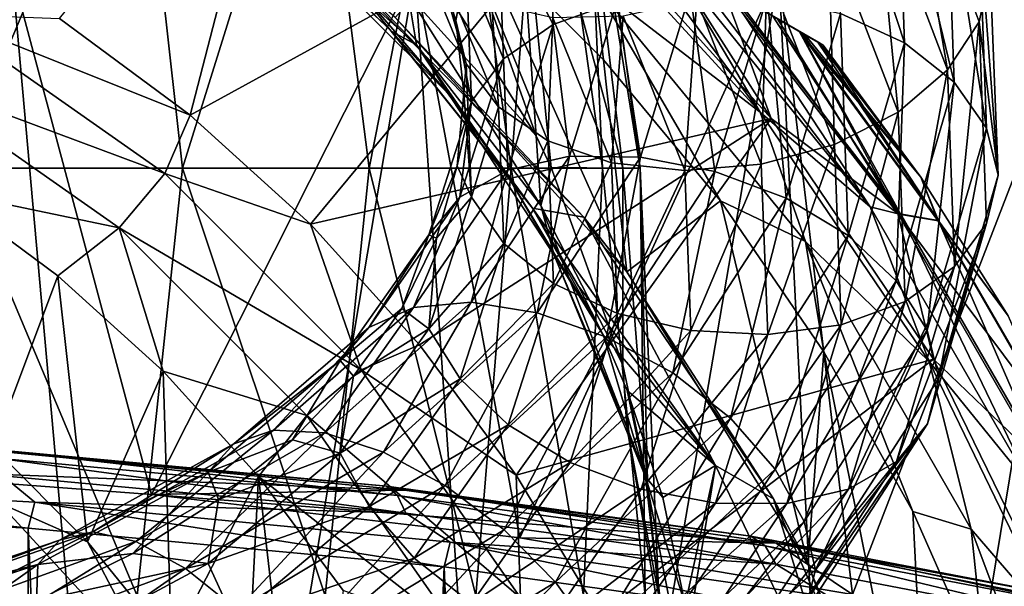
# Model space of a CAD drawing. Header units: metres. Extents: x -109 to 109, y -432 to 89.
# Tile 306 of 656: x 9 to 19, y -62 to -56. Entities that reach past the tile are written whole.
import ezdxf

# ---------------------------------------------------------------- set-up
doc = ezdxf.new("R2010")
doc.units = ezdxf.units.M
doc.layers.add('solid_506360_24502164_01', color=7, linetype='CONTINUOUS')

msp = doc.modelspace()

# ---------------------------------------------------------------- linework, layer by layer
at = {"layer": 'solid_506360_24502164_01'}
for points in [[(17.164658, -56.238659, 273.742645), (3.335342, -48.254299, 273.742645), (3.335342, -48.254299, 291.208344)], [(17.121353, -56.213657, 273.413696), (3.378692, -48.279327, 273.413513), (3.335342, -48.254299, 273.742645)], [(17.164658, -56.238659, 273.742645), (17.121353, -56.213657, 273.413696), (3.335342, -48.254299, 273.742645)], [(17.164658, -56.238659, 291.208344), (3.335342, -48.254299, 291.208344), (3.388072, -48.284744, 291.763214)], [(17.164658, -56.238659, 291.208344), (17.164658, -56.238659, 273.742645), (3.335342, -48.254299, 291.208344)], [(16.978914, -56.13142, 273.067688), (3.521254, -48.361637, 273.067383), (3.378692, -48.279327, 273.413513)], [(17.121353, -56.213657, 273.413696), (16.978914, -56.13142, 273.067688), (3.378692, -48.279327, 273.413513)], [(17.111927, -56.208214, 291.763214), (3.388072, -48.284744, 291.763214), (3.552474, -48.379662, 292.325684)], [(17.111927, -56.208214, 291.763214), (17.164658, -56.238659, 291.208344), (3.388072, -48.284744, 291.763214)], [(16.919527, -56.097134, 272.970154), (3.580491, -48.395836, 272.970123), (3.521254, -48.361637, 273.067383)], [(16.978914, -56.13142, 273.067688), (16.919527, -56.097134, 272.970154), (3.521254, -48.361637, 273.067383)], [(16.947525, -56.113297, 292.325684), (3.552474, -48.379662, 292.325684), (3.567855, -48.388542, 292.363647)], [(16.947525, -56.113297, 292.325684), (17.111927, -56.208214, 291.763214), (3.552474, -48.379662, 292.325684)], [(16.932144, -56.104416, 292.363647), (3.567855, -48.388542, 292.363647), (3.847684, -48.550098, 292.901031)], [(16.932144, -56.104416, 292.363647), (16.947525, -56.113297, 292.325684), (3.567855, -48.388542, 292.363647)], [(16.919527, -56.097134, 272.970154), (16.699785, -55.970264, 272.694458), (3.580491, -48.395836, 272.970123)], [(16.652317, -55.94286, 292.901031), (16.932144, -56.104416, 292.363647), (3.847684, -48.550098, 292.901031)], [(11.706868, -53.087601, 271.068909), (10.707711, -56.952595, 267.378693), (9.377278, -55.965881, 267.378693)], [(11.706868, -53.087601, 271.068909), (14.65399, -54.789124, 271.621307), (10.707711, -56.952595, 267.378693)], [(8.333838, -57.494797, 351.842712), (10.146779, -53.170227, 349.692139), (7.947253, -53.170227, 351.41452)], [(8.333838, -57.494797, 351.842712), (10.629955, -57.494797, 350.017792), (10.146779, -53.170227, 349.692139)], [(10.629955, -57.494797, 350.017792), (11.981842, -53.170227, 347.585724), (10.146779, -53.170227, 349.692139)], [(10.629955, -57.494797, 350.017792), (12.535936, -57.494797, 347.788513), (11.981842, -53.170227, 347.585724)], [(12.535936, -57.494797, 347.788513), (13.386526, -53.170227, 345.170898), (11.981842, -53.170227, 347.585724)], [(12.535936, -57.494797, 347.788513), (13.981827, -57.494797, 345.236694), (13.386526, -53.170227, 345.170898)], [(14.236827, -57.164505, 333.451782), (12.813211, -53.170227, 331.712982), (13.957932, -53.170227, 334.261322)], [(14.236827, -57.164505, 333.451782), (12.898736, -55.023438, 331.282074), (12.813211, -53.170227, 331.712982)], [(13.981827, -57.494797, 345.236694), (14.310377, -53.170227, 342.534424), (13.386526, -53.170227, 345.170898)], [(15.123717, -57.494797, 336.620697), (13.957932, -53.170227, 334.261322), (14.601306, -53.170227, 336.979889)], [(14.391973, -57.486469, 333.781128), (14.236827, -57.164505, 333.451782), (13.957932, -53.170227, 334.261322)], [(15.123717, -57.494797, 336.620697), (14.391973, -57.486469, 333.781128), (13.957932, -53.170227, 334.261322)], [(13.981827, -57.494797, 345.236694), (14.91456, -57.494797, 342.455963), (14.310377, -53.170227, 342.534424)], [(14.91456, -57.494797, 342.455963), (14.72021, -53.170227, 339.770996), (14.310377, -53.170227, 342.534424)], [(15.299905, -57.494797, 339.548401), (14.601306, -53.170227, 336.979889), (14.72021, -53.170227, 339.770996)], [(15.299905, -57.494797, 339.548401), (15.123717, -57.494797, 336.620697), (14.601306, -53.170227, 336.979889)], [(14.91456, -57.494797, 342.455963), (15.299905, -57.494797, 339.548401), (14.72021, -53.170227, 339.770996)], [(17.274624, -54.016273, 910.916687), (17.923679, -54.233299, 911.24353), (17.994911, -56.215588, 908.385986)], [(17.343277, -55.915756, 908.149658), (17.274624, -54.016273, 910.916687), (17.994911, -56.215588, 908.385986)], [(18.010868, -54.01535, 916.098267), (17.698244, -54.558121, 916.48999), (18.432442, -56.49155, 913.572083)], [(18.758036, -56.000561, 913.143127), (18.010868, -54.01535, 916.098267), (18.432442, -56.49155, 913.572083)], [(18.869982, -55.484173, 912.680054), (18.010868, -54.01535, 916.098267), (18.758036, -56.000561, 913.143127)], [(13.016368, -56.235138, 330.468475), (11.321692, -54.709282, 327.961029), (11.149009, -54.280525, 328.518524)], [(12.931944, -55.724262, 330.974762), (13.016368, -56.235138, 330.468475), (11.149009, -54.280525, 328.518524)], [(17.923679, -54.233299, 911.24353), (18.428656, -54.574883, 911.670959), (18.501894, -56.617813, 908.740234)], [(17.994911, -56.215588, 908.385986), (17.923679, -54.233299, 911.24353), (18.501894, -56.617813, 908.740234)], [(13.849228, -54.955528, 911.299866), (14.352757, -54.530907, 910.954956), (14.409797, -56.028549, 908.575806)], [(14.409797, -56.028549, 908.575806), (14.352757, -54.530907, 910.954956), (15.060294, -55.796356, 908.270264)], [(17.698244, -54.558121, 916.48999), (17.214771, -55.062176, 916.766479), (17.928913, -56.922558, 913.911011)], [(18.432442, -56.49155, 913.572083), (17.698244, -54.558121, 916.48999), (17.928913, -56.922558, 913.911011)], [(18.428656, -54.574883, 911.670959), (18.755999, -55.007355, 912.157959), (18.830538, -57.085011, 909.176514)], [(18.501894, -56.617813, 908.740234), (18.428656, -54.574883, 911.670959), (18.830538, -57.085011, 909.176514)], [(12.765014, -56.101082, 329.362396), (11.61833, -55.017754, 327.377747), (11.321692, -54.709282, 327.961029)], [(12.765014, -56.101082, 329.362396), (11.321692, -54.709282, 327.961029), (13.016368, -56.235138, 330.468475)], [(14.467014, -54.681175, 294.22168), (16.522745, -56.92334, 294.220978), (15.160843, -55.081757, 294.051453)], [(14.835695, -55.625607, 294.428619), (16.522745, -56.92334, 294.220978), (14.467014, -54.681175, 294.22168)], [(14.65399, -54.789124, 271.621307), (11.935022, -58.064964, 267.378693), (10.707711, -56.952595, 267.378693)], [(14.65399, -54.789124, 271.621307), (16.63608, -56.986507, 271.621307), (11.935022, -58.064964, 267.378693)], [(15.573701, -55.320118, 271.945038), (16.63608, -56.986507, 271.621307), (14.65399, -54.789124, 271.621307)], [(13.334091, -56.723785, 329.482849), (12.300475, -55.519035, 325.5), (11.61833, -55.017754, 327.377747)], [(13.334091, -56.723785, 329.482849), (11.61833, -55.017754, 327.377747), (12.765014, -56.101082, 329.362396)], [(12.931944, -55.724262, 330.974762), (12.898736, -55.023438, 331.282074), (14.236827, -57.164505, 333.451782)], [(13.523634, -55.440861, 911.732483), (13.849228, -54.955528, 911.299866), (13.904267, -56.378601, 908.984253)], [(13.904267, -56.378601, 908.984253), (13.849228, -54.955528, 911.299866), (14.409797, -56.028549, 908.575806)], [(18.755999, -55.007355, 912.157959), (18.869982, -55.484173, 912.680054), (18.949097, -57.565201, 909.678162)], [(18.830538, -57.085011, 909.176514), (18.755999, -55.007355, 912.157959), (18.949097, -57.565201, 909.678162)], [(13.60591, -55.069523, 294.5), (12.800285, -55.958897, 294.5), (15.162329, -58.549961, 294.5)], [(13.52567, -56.431114, 912.714661), (12.986918, -55.127289, 914.970764), (13.19384, -55.265663, 913.369568)], [(13.301223, -55.528164, 915.500122), (12.986918, -55.127289, 914.970764), (13.52567, -56.431114, 912.714661)], [(14.92576, -56.388927, 294.5), (13.60591, -55.069523, 294.5), (15.162329, -58.549961, 294.5)], [(14.835695, -55.625607, 294.428619), (13.60591, -55.069523, 294.5), (14.92576, -56.388927, 294.5)], [(16.522745, -56.92334, 294.220978), (15.574873, -55.320797, 293.897034), (15.160843, -55.081757, 294.051453)], [(17.214771, -55.062176, 916.766479), (16.592657, -55.481136, 916.898254), (17.280991, -57.252365, 914.126526)], [(17.928913, -56.922558, 913.911011), (17.214771, -55.062176, 916.766479), (17.280991, -57.252365, 914.126526)], [(13.52567, -56.431114, 912.714661), (13.19384, -55.265663, 913.369568), (13.419436, -55.989296, 912.133179)], [(13.523634, -55.440861, 911.732483), (13.419436, -55.989296, 912.133179), (13.19384, -55.265663, 913.369568)], [(16.137749, -55.645775, 272.242432), (16.63608, -56.986507, 271.621307), (15.573701, -55.320118, 271.945038)], [(15.791864, -55.446075, 293.789307), (15.574873, -55.320797, 293.897034), (17.645618, -57.888405, 293.896912)], [(16.522745, -56.92334, 294.220978), (17.645618, -57.888405, 293.896912), (15.574873, -55.320797, 293.897034)], [(6.293224, -60.516388, 77.226868), (10.313447, -60.817867, 75.866982), (8.892436, -55.5, 76.43203)], [(10.313487, -71.40023, 28.133032), (6.293271, -71.701706, 26.773144), (8.892436, -55.5, 27.56797)], [(10.313447, -60.817867, 75.866982), (13, -55.5, 74.516663), (8.892436, -55.5, 76.43203)], [(10.313487, -71.40023, 28.133032), (8.892436, -55.5, 27.56797), (13, -55.5, 29.483339)], [(10.313447, -60.817867, 75.866982), (14.071606, -61.262146, 73.862968), (13, -55.5, 74.516663)], [(14.071635, -70.955948, 30.137049), (10.313487, -71.40023, 28.133032), (13, -55.5, 29.483339)], [(12.300475, -55.519035, 325.5), (14.724185, -57.991737, 325.5), (12.800285, -55.958897, 294.5)], [(14.201387, -57.899895, 330.936646), (14.724185, -57.991737, 325.5), (12.300475, -55.519035, 325.5)], [(14.201387, -57.899895, 330.936646), (12.300475, -55.519035, 325.5), (13.334091, -56.723785, 329.482849)], [(14.071606, -61.262146, 73.862968), (16.712542, -55.5, 71.917091), (13, -55.5, 74.516663)], [(14.071635, -70.955948, 30.137049), (13, -55.5, 29.483339), (16.712542, -55.5, 32.082909)], [(13.853013, -56.867207, 913.195923), (13.301223, -55.528164, 915.500122), (13.52567, -56.431114, 912.714661)], [(13.786085, -55.816513, 915.992554), (13.301223, -55.528164, 915.500122), (13.853013, -56.867207, 913.195923)], [(13.577379, -56.812546, 909.456238), (13.419436, -55.989296, 912.133179), (13.523634, -55.440861, 911.732483)], [(13.577379, -56.812546, 909.456238), (13.523634, -55.440861, 911.732483), (13.904267, -56.378601, 908.984253)], [(14.071606, -61.262146, 73.862968), (17.466293, -61.839321, 71.259499), (16.712542, -55.5, 71.917091)], [(17.466312, -70.378777, 32.740524), (14.071635, -70.955948, 30.137049), (16.712542, -55.5, 32.082909)], [(15.791864, -55.446075, 293.789307), (17.645618, -57.888405, 293.896912), (16.193218, -55.677799, 293.488617)], [(16.592657, -55.481136, 916.898254), (15.875828, -55.78056, 916.872864), (16.534424, -57.452778, 914.199951)], [(17.280991, -57.252365, 914.126526), (16.592657, -55.481136, 916.898254), (16.534424, -57.452778, 914.199951)], [(17.466293, -61.839321, 71.259499), (19.917091, -55.5, 68.71254), (16.712542, -55.5, 71.917091)], [(17.466312, -70.378777, 32.740524), (16.712542, -55.5, 32.082909), (19.917091, -55.5, 35.28746)], [(17.466293, -61.839321, 71.259499), (20.401278, -62.535789, 68.117935), (19.917091, -55.5, 68.71254)], [(20.401289, -69.682304, 35.882076), (17.466312, -70.378777, 32.740524), (19.917091, -55.5, 35.28746)], [(18.949097, -57.565201, 909.678162), (18.869982, -55.484173, 912.680054), (18.758036, -56.000561, 913.143127)], [(14.835695, -55.625607, 294.428619), (14.92576, -56.388927, 294.5), (16.118284, -57.824585, 294.5)], [(14.835695, -55.625607, 294.428619), (16.118284, -57.824585, 294.5), (16.983707, -58.240974, 294.428619)], [(14.835695, -55.625607, 294.428619), (16.983707, -58.240974, 294.428619), (16.522745, -56.92334, 294.220978)], [(12.931944, -55.724262, 330.974762), (14.236827, -57.164505, 333.451782), (14.286282, -57.874287, 333.148529)], [(12.931944, -55.724262, 330.974762), (14.286282, -57.874287, 333.148529), (13.016368, -56.235138, 330.468475)], [(15.060294, -55.796356, 908.270264), (15.809828, -55.701824, 908.093994), (15.30381, -57.380978, 905.574341)], [(15.30381, -57.380978, 905.574341), (15.809828, -55.701824, 908.093994), (16.062052, -57.52737, 905.430969)], [(15.809828, -55.701824, 908.093994), (16.593142, -55.742847, 908.052673), (16.062052, -57.52737, 905.430969)], [(17.926041, -57.953548, 272.241974), (16.63608, -56.986507, 271.621307), (16.137749, -55.645775, 272.242432)], [(17.926041, -57.953548, 272.241974), (16.137749, -55.645775, 272.242432), (16.24268, -55.706356, 272.310974)], [(17.645618, -57.888405, 293.896912), (17.957977, -57.964352, 293.488617), (16.193218, -55.677799, 293.488617)], [(16.652317, -55.94286, 292.901031), (16.193218, -55.677799, 293.488617), (17.957977, -57.964352, 293.488617)], [(17.926041, -57.953548, 272.241974), (16.24268, -55.706356, 272.310974), (16.699785, -55.970264, 272.694458)], [(14.35799, -57.214703, 913.616882), (13.786085, -55.816513, 915.992554), (13.853013, -56.867207, 913.195923)], [(14.409287, -55.960487, 916.40448), (13.786085, -55.816513, 915.992554), (14.35799, -57.214703, 913.616882)], [(14.409797, -56.028549, 908.575806), (15.060294, -55.796356, 908.270264), (14.578267, -57.37236, 905.846741)], [(14.578267, -57.37236, 905.846741), (15.060294, -55.796356, 908.270264), (15.30381, -57.380978, 905.574341)], [(15.875828, -55.78056, 916.872864), (15.126693, -55.944847, 916.703247), (15.75421, -57.516384, 914.135498)], [(16.534424, -57.452778, 914.199951), (15.875828, -55.78056, 916.872864), (15.75421, -57.516384, 914.135498)], [(16.062052, -57.52737, 905.430969), (16.593142, -55.742847, 908.052673), (16.788179, -57.798569, 905.428345)], [(16.593142, -55.742847, 908.052673), (17.343277, -55.915756, 908.149658), (16.788179, -57.798569, 905.428345)], [(8.128679, -55.920715, 266.901917), (10.450029, -57.546139, 266.901917), (7.766529, -56.547977, 266.60202)], [(8.128679, -55.920715, 266.901917), (9.377278, -55.965881, 267.378693), (10.707711, -56.952595, 267.378693)], [(8.128679, -55.920715, 266.901917), (10.707711, -56.952595, 267.378693), (10.450029, -57.546139, 266.901917)], [(16.788179, -57.798569, 905.428345), (17.343277, -55.915756, 908.149658), (17.418957, -58.180611, 905.575867)], [(17.343277, -55.915756, 908.149658), (17.994911, -56.215588, 908.385986), (17.418957, -58.180611, 905.575867)], [(14.724185, -57.991737, 325.5), (15.162329, -58.549961, 294.5), (12.800285, -55.958897, 294.5)], [(13.52567, -56.431114, 912.714661), (13.419436, -55.989296, 912.133179), (13.499825, -56.726704, 910.890747)], [(13.577379, -56.812546, 909.456238), (13.499825, -56.726704, 910.890747), (13.419436, -55.989296, 912.133179)], [(13.904267, -56.378601, 908.984253), (14.409797, -56.028549, 908.575806), (13.948589, -57.512661, 906.234375)], [(13.948589, -57.512661, 906.234375), (14.409797, -56.028549, 908.575806), (14.578267, -57.37236, 905.846741)], [(15.007045, -57.437977, 913.938782), (14.409287, -55.960487, 916.40448), (14.35799, -57.214703, 913.616882)], [(15.126693, -55.944847, 916.703247), (14.409287, -55.960487, 916.40448), (15.007045, -57.437977, 913.938782)], [(15.75421, -57.516384, 914.135498), (15.126693, -55.944847, 916.703247), (15.007045, -57.437977, 913.938782)], [(16.652317, -55.94286, 292.901031), (17.957977, -57.964352, 293.488617), (16.932144, -56.104416, 292.363647)], [(17.926041, -57.953548, 272.241974), (16.699785, -55.970264, 272.694458), (16.919527, -56.097134, 272.970154)], [(18.758036, -56.000561, 913.143127), (18.432442, -56.49155, 913.572083), (18.505693, -58.495663, 910.613831)], [(18.832582, -58.057808, 910.147095), (18.758036, -56.000561, 913.143127), (18.505693, -58.495663, 910.613831)], [(18.949097, -57.565201, 909.678162), (18.758036, -56.000561, 913.143127), (18.832582, -58.057808, 910.147095)], [(13.968519, -57.608097, 330.901001), (12.765014, -56.101082, 329.362396), (13.016368, -56.235138, 330.468475)], [(13.334091, -56.723785, 329.482849), (12.765014, -56.101082, 329.362396), (13.968519, -57.608097, 330.901001)], [(18.161165, -57.583397, 273.742645), (16.919527, -56.097134, 272.970154), (16.978914, -56.13142, 273.067688)], [(18.333399, -58.025063, 272.966187), (16.919527, -56.097134, 272.970154), (18.161165, -57.583397, 273.742645)], [(18.333399, -58.025063, 272.966187), (17.926041, -57.953548, 272.241974), (16.919527, -56.097134, 272.970154)], [(18.343241, -58.028965, 292.36438), (16.932144, -56.104416, 292.363647), (17.957977, -57.964352, 293.488617)], [(18.343241, -58.028965, 292.36438), (16.947525, -56.113297, 292.325684), (16.932144, -56.104416, 292.363647)], [(18.343241, -58.028965, 292.36438), (17.111927, -56.208214, 291.763214), (16.947525, -56.113297, 292.325684)], [(18.161165, -57.583397, 273.742645), (16.978914, -56.13142, 273.067688), (17.121353, -56.213657, 273.413696)], [(13.968519, -57.608097, 330.901001), (13.016368, -56.235138, 330.468475), (14.422659, -58.380196, 332.648621)], [(14.286282, -57.874287, 333.148529), (14.422659, -58.380196, 332.648621), (13.016368, -56.235138, 330.468475)], [(18.343241, -58.028965, 292.36438), (17.164658, -56.238659, 291.208344), (17.111927, -56.208214, 291.763214)], [(18.161165, -57.583397, 273.742645), (17.121353, -56.213657, 273.413696), (17.164658, -56.238659, 273.742645)], [(18.161165, -57.583397, 291.208344), (17.164658, -56.238659, 273.742645), (17.164658, -56.238659, 291.208344)], [(18.161165, -57.583397, 291.208344), (18.161165, -57.583397, 273.742645), (17.164658, -56.238659, 273.742645)], [(18.343241, -58.028965, 292.36438), (18.161165, -57.583397, 291.208344), (17.164658, -56.238659, 291.208344)], [(17.418957, -58.180611, 905.575867), (17.994911, -56.215588, 908.385986), (17.909714, -58.643089, 905.858337)], [(17.994911, -56.215588, 908.385986), (18.501894, -56.617813, 908.740234), (17.909714, -58.643089, 905.858337)], [(13.45924, -57.788765, 906.705078), (13.904267, -56.378601, 908.984253), (13.948589, -57.512661, 906.234375)], [(13.577379, -56.812546, 909.456238), (13.904267, -56.378601, 908.984253), (13.45924, -57.788765, 906.705078)], [(13.579423, -57.787285, 910.428711), (13.52567, -56.431114, 912.714661), (13.499825, -56.726704, 910.890747)], [(13.853013, -56.867207, 913.195923), (13.52567, -56.431114, 912.714661), (13.579423, -57.787285, 910.428711)], [(16.118284, -57.824585, 294.5), (14.92576, -56.388927, 294.5), (15.162329, -58.549961, 294.5)], [(18.432442, -56.49155, 913.572083), (17.928913, -56.922558, 913.911011), (18.000164, -58.851631, 911.016052)], [(18.505693, -58.495663, 910.613831), (18.432442, -56.49155, 913.572083), (18.000164, -58.851631, 911.016052)], [(7.766529, -56.547977, 266.60202), (9.984457, -58.100986, 266.60202), (8.193816, -57.72641, 266.5)], [(10.450029, -57.546139, 266.901917), (9.984457, -58.100986, 266.60202), (7.766529, -56.547977, 266.60202)], [(17.909714, -58.643089, 905.858337), (18.501894, -56.617813, 908.740234), (18.227839, -59.144833, 906.244934)], [(18.501894, -56.617813, 908.740234), (18.830538, -57.085011, 909.176514), (18.227839, -59.144833, 906.244934)], [(14.201387, -57.899895, 330.936646), (13.334091, -56.723785, 329.482849), (13.968519, -57.608097, 330.901001)], [(13.579423, -57.787285, 910.428711), (13.499825, -56.726704, 910.890747), (13.433369, -57.468155, 909.651428)], [(13.577379, -56.812546, 909.456238), (13.433369, -57.468155, 909.651428), (13.499825, -56.726704, 910.890747)], [(13.142815, -58.171776, 907.215515), (13.433369, -57.468155, 909.651428), (13.577379, -56.812546, 909.456238)], [(13.142815, -58.171776, 907.215515), (13.577379, -56.812546, 909.456238), (13.45924, -57.788765, 906.705078)], [(13.908067, -58.259731, 910.861084), (13.853013, -56.867207, 913.195923), (13.579423, -57.787285, 910.428711)], [(14.35799, -57.214703, 913.616882), (13.853013, -56.867207, 913.195923), (13.908067, -58.259731, 910.861084)], [(16.522745, -56.92334, 294.220978), (18.248283, -59.464329, 294.220978), (17.645618, -57.888405, 293.896912)], [(16.983707, -58.240974, 294.428619), (18.248283, -59.464329, 294.220978), (16.522745, -56.92334, 294.220978)], [(17.928913, -56.922558, 913.911011), (17.280991, -57.252365, 914.126526), (17.349667, -59.089779, 911.316467)], [(18.000164, -58.851631, 911.016052), (17.928913, -56.922558, 913.911011), (17.349667, -59.089779, 911.316467)], [(10.450029, -57.546139, 266.901917), (10.707711, -56.952595, 267.378693), (11.935022, -58.064964, 267.378693)], [(16.63608, -56.986507, 271.621307), (13.04739, -59.292271, 267.378693), (11.935022, -58.064964, 267.378693)], [(16.63608, -56.986507, 271.621307), (14.034105, -60.622704, 267.378693), (13.04739, -59.292271, 267.378693)], [(16.63608, -56.986507, 271.621307), (18.291603, -59.439342, 271.621307), (14.034105, -60.622704, 267.378693)], [(17.926041, -57.953548, 272.241974), (18.291603, -59.439342, 271.621307), (16.63608, -56.986507, 271.621307)], [(18.227839, -59.144833, 906.244934), (18.830538, -57.085011, 909.176514), (18.345209, -59.634686, 906.717834)], [(18.830538, -57.085011, 909.176514), (18.949097, -57.565201, 909.678162), (18.345209, -59.634686, 906.717834)], [(14.415051, -58.668182, 911.209351), (14.35799, -57.214703, 913.616882), (13.908067, -58.259731, 910.861084)], [(14.286282, -57.874287, 333.148529), (14.236827, -57.164505, 333.451782), (14.391973, -57.486469, 333.781128)], [(15.007045, -57.437977, 913.938782), (14.35799, -57.214703, 913.616882), (14.415051, -58.668182, 911.209351)], [(17.280991, -57.252365, 914.126526), (16.534424, -57.452778, 914.199951), (16.600134, -59.188351, 911.490356)], [(17.349667, -59.089779, 911.316467), (17.280991, -57.252365, 914.126526), (16.600134, -59.188351, 911.490356)], [(13.573961, -58.860683, 903.533203), (14.578267, -57.37236, 905.846741), (14.249522, -58.967911, 903.170105)], [(13.948589, -57.512661, 906.234375), (14.578267, -57.37236, 905.846741), (13.573961, -58.860683, 903.533203)], [(14.578267, -57.37236, 905.846741), (15.30381, -57.380978, 905.574341), (14.249522, -58.967911, 903.170105)], [(14.249522, -58.967911, 903.170105), (15.30381, -57.380978, 905.574341), (14.955528, -59.215027, 902.930359)], [(15.066685, -58.973129, 911.439697), (15.007045, -57.437977, 913.938782), (14.415051, -58.668182, 911.209351)], [(15.30381, -57.380978, 905.574341), (16.062052, -57.52737, 905.430969), (14.955528, -59.215027, 902.930359)], [(15.75421, -57.516384, 914.135498), (15.007045, -57.437977, 913.938782), (15.066685, -58.973129, 911.439697)], [(7.924435, -61.852638, 352.321167), (10.168203, -61.852638, 350.698608), (8.333838, -57.494797, 351.842712)], [(10.168203, -61.852638, 350.698608), (10.629955, -57.494797, 350.017792), (8.333838, -57.494797, 351.842712)], [(10.450029, -57.546139, 266.901917), (12.453859, -59.549973, 266.901917), (9.984457, -58.100986, 266.60202)], [(10.168203, -61.852638, 350.698608), (12.087472, -61.852638, 348.702728), (10.629955, -57.494797, 350.017792)], [(10.450029, -57.546139, 266.901917), (11.935022, -58.064964, 267.378693), (12.453859, -59.549973, 266.901917)], [(12.087472, -61.852638, 348.702728), (12.535936, -57.494797, 347.788513), (10.629955, -57.494797, 350.017792)], [(12.087472, -61.852638, 348.702728), (13.620991, -61.852638, 346.397217), (12.535936, -57.494797, 347.788513)], [(13.620991, -61.852638, 346.397217), (13.981827, -57.494797, 345.236694), (12.535936, -57.494797, 347.788513)], [(12.987663, -58.913151, 903.998169), (13.948589, -57.512661, 906.234375), (13.573961, -58.860683, 903.533203)], [(13.45924, -57.788765, 906.705078), (13.948589, -57.512661, 906.234375), (12.987663, -58.913151, 903.998169)], [(13.142815, -58.171776, 907.215515), (13.221164, -58.205128, 908.422363), (13.433369, -57.468155, 909.651428)], [(13.579423, -57.787285, 910.428711), (13.433369, -57.468155, 909.651428), (13.221164, -58.205128, 908.422363)], [(13.620991, -61.852638, 346.397217), (14.71982, -61.852638, 343.855621), (13.981827, -57.494797, 345.236694)], [(14.71982, -61.852638, 343.855621), (14.91456, -57.494797, 342.455963), (13.981827, -57.494797, 345.236694)], [(14.286282, -57.874287, 333.148529), (14.391973, -57.486469, 333.781128), (15.123025, -59.499069, 335.864868)], [(15.123025, -59.499069, 335.864868), (14.391973, -57.486469, 333.781128), (15.123717, -57.494797, 336.620697)], [(14.71982, -61.852638, 343.855621), (15.348892, -61.852638, 341.159058), (14.91456, -57.494797, 342.455963)], [(15.348892, -61.852638, 341.159058), (15.299905, -57.494797, 339.548401), (14.91456, -57.494797, 342.455963)], [(14.955528, -59.215027, 902.930359), (16.062052, -57.52737, 905.430969), (15.631631, -59.580189, 902.833801)], [(15.81682, -59.14835, 911.532654), (15.75421, -57.516384, 914.135498), (15.066685, -58.973129, 911.439697)], [(15.372443, -60.687737, 337.124512), (15.123025, -59.499069, 335.864868), (15.123717, -57.494797, 336.620697)], [(15.372443, -60.687737, 337.124512), (15.123717, -57.494797, 336.620697), (15.299905, -57.494797, 339.548401)], [(15.488134, -61.852322, 338.393616), (15.372443, -60.687737, 337.124512), (15.299905, -57.494797, 339.548401)], [(15.348892, -61.852638, 341.159058), (15.488134, -61.852322, 338.393616), (15.299905, -57.494797, 339.548401)], [(16.062052, -57.52737, 905.430969), (16.788179, -57.798569, 905.428345), (15.631631, -59.580189, 902.833801)], [(16.534424, -57.452778, 914.199951), (15.75421, -57.516384, 914.135498), (15.81682, -59.14835, 911.532654)], [(16.600134, -59.188351, 911.490356), (16.534424, -57.452778, 914.199951), (15.81682, -59.14835, 911.532654)], [(14.923491, -59.199459, 332.551392), (13.968519, -57.608097, 330.901001), (14.422659, -58.380196, 332.648621)], [(14.201387, -57.899895, 330.936646), (13.968519, -57.608097, 330.901001), (14.923491, -59.199459, 332.551392)], [(19.052559, -59, 291.208344), (19.052559, -59, 273.742645), (18.161165, -57.583397, 273.742645)], [(18.333399, -58.025063, 272.966187), (18.161165, -57.583397, 273.742645), (19.052559, -59, 273.742645)], [(18.161165, -57.583397, 291.208344), (19.052559, -59, 291.208344), (18.161165, -57.583397, 273.742645)], [(18.343241, -58.028965, 292.36438), (19.052559, -59, 291.208344), (18.161165, -57.583397, 291.208344)], [(18.345209, -59.634686, 906.717834), (18.949097, -57.565201, 909.678162), (18.832582, -58.057808, 910.147095)], [(8.193816, -57.72641, 266.5), (9.357865, -58.58905, 266.5), (8.69876, -60.33918, 266.5)], [(9.984457, -58.100986, 266.60202), (9.357865, -58.58905, 266.5), (8.193816, -57.72641, 266.5)], [(12.532025, -59.118568, 904.52771), (13.45924, -57.788765, 906.705078), (12.987663, -58.913151, 903.998169)], [(13.142815, -58.171776, 907.215515), (13.45924, -57.788765, 906.705078), (12.532025, -59.118568, 904.52771)], [(13.144794, -59.131248, 908.178345), (13.579423, -57.787285, 910.428711), (13.221164, -58.205128, 908.422363)], [(13.908067, -58.259731, 910.861084), (13.579423, -57.787285, 910.428711), (13.144794, -59.131248, 908.178345)], [(16.118284, -57.824585, 294.5), (15.162329, -58.549961, 294.5), (17.008055, -61.530888, 294.5)], [(15.631631, -59.580189, 902.833801), (16.788179, -57.798569, 905.428345), (16.218954, -60.040836, 902.897583)], [(17.173046, -59.363914, 294.5), (16.118284, -57.824585, 294.5), (17.008055, -61.530888, 294.5)], [(16.983707, -58.240974, 294.428619), (16.118284, -57.824585, 294.5), (17.173046, -59.363914, 294.5)], [(16.788179, -57.798569, 905.428345), (17.418957, -58.180611, 905.575867), (16.218954, -60.040836, 902.897583)], [(16.066534, -60.525051, 330.975433), (14.724185, -57.991737, 325.5), (14.201387, -57.899895, 330.936646)], [(14.201387, -57.899895, 330.936646), (14.923491, -59.199459, 332.551392), (14.67129, -58.696911, 331.925446)], [(16.066534, -60.525051, 330.975433), (14.201387, -57.899895, 330.936646), (14.67129, -58.696911, 331.925446)], [(14.286282, -57.874287, 333.148529), (15.123025, -59.499069, 335.864868), (15.164422, -60.130245, 335.482666)], [(14.286282, -57.874287, 333.148529), (15.164422, -60.130245, 335.482666), (14.422659, -58.380196, 332.648621)], [(17.645618, -57.888405, 293.896912), (19.311758, -60.774242, 293.896912), (17.957977, -57.964352, 293.488617)], [(18.248283, -59.464329, 294.220978), (19.311758, -60.774242, 293.896912), (17.645618, -57.888405, 293.896912)], [(14.724185, -57.991737, 325.5), (16.658913, -60.863228, 325.5), (15.162329, -58.549961, 294.5)], [(16.066534, -60.525051, 330.975433), (16.658913, -60.863228, 325.5), (14.724185, -57.991737, 325.5)], [(17.926041, -57.953548, 272.241974), (19.395552, -60.498817, 272.241974), (18.291603, -59.439342, 271.621307)], [(19.537285, -60.110249, 272.966187), (19.395552, -60.498817, 272.241974), (17.926041, -57.953548, 272.241974)], [(18.333399, -58.025063, 272.966187), (19.537285, -60.110249, 272.966187), (17.926041, -57.953548, 272.241974)], [(19.311758, -60.774242, 293.896912), (19.402166, -60.465759, 293.488617), (17.957977, -57.964352, 293.488617)], [(18.343241, -58.028965, 292.36438), (17.957977, -57.964352, 293.488617), (19.402166, -60.465759, 293.488617)], [(18.333399, -58.025063, 272.966187), (19.052559, -59, 273.742645), (19.537285, -60.110249, 272.966187)], [(18.343241, -58.028965, 292.36438), (19.402166, -60.465759, 293.488617), (19.538841, -60.099804, 292.36438)], [(18.343241, -58.028965, 292.36438), (19.538841, -60.099804, 292.36438), (19.052559, -59, 291.208344)], [(9.984457, -58.100986, 266.60202), (10.431743, -59.561695, 266.5), (9.357865, -58.58905, 266.5)], [(9.984457, -58.100986, 266.60202), (11.899013, -60.015541, 266.60202), (10.431743, -59.561695, 266.5)], [(12.453859, -59.549973, 266.901917), (11.899013, -60.015541, 266.60202), (9.984457, -58.100986, 266.60202)], [(12.453859, -59.549973, 266.901917), (11.935022, -58.064964, 267.378693), (13.04739, -59.292271, 267.378693)], [(18.832582, -58.057808, 910.147095), (18.505693, -58.495663, 910.613831), (17.913391, -60.482773, 907.704651)], [(18.229816, -60.097569, 907.201111), (18.832582, -58.057808, 910.147095), (17.913391, -60.482773, 907.704651)], [(18.345209, -59.634686, 906.717834), (18.832582, -58.057808, 910.147095), (18.229816, -60.097569, 907.201111)], [(12.237398, -59.452885, 905.074402), (12.867289, -58.923519, 907.219788), (13.142815, -58.171776, 907.215515)], [(12.237398, -59.452885, 905.074402), (13.142815, -58.171776, 907.215515), (12.532025, -59.118568, 904.52771)], [(13.142815, -58.171776, 907.215515), (12.867289, -58.923519, 907.219788), (13.221164, -58.205128, 908.422363)], [(13.144794, -59.131248, 908.178345), (13.221164, -58.205128, 908.422363), (12.867289, -58.923519, 907.219788)], [(16.218954, -60.040836, 902.897583), (17.418957, -58.180611, 905.575867), (16.675903, -60.56094, 903.112427)], [(17.418957, -58.180611, 905.575867), (17.909714, -58.643089, 905.858337), (16.675903, -60.56094, 903.112427)], [(16.983707, -58.240974, 294.428619), (17.173046, -59.363914, 294.5), (18.081402, -60.994305, 294.5)], [(16.983707, -58.240974, 294.428619), (18.081402, -60.994305, 294.5), (18.67584, -61.171978, 294.428619)], [(16.983707, -58.240974, 294.428619), (18.67584, -61.171978, 294.428619), (18.248283, -59.464329, 294.220978)], [(13.462918, -59.639832, 908.562744), (13.908067, -58.259731, 910.861084), (13.144794, -59.131248, 908.178345)], [(14.415051, -58.668182, 911.209351), (13.908067, -58.259731, 910.861084), (13.462918, -59.639832, 908.562744)], [(14.923491, -59.199459, 332.551392), (14.422659, -58.380196, 332.648621), (15.354137, -60.641056, 335.005676)], [(15.164422, -60.130245, 335.482666), (15.354137, -60.641056, 335.005676), (14.422659, -58.380196, 332.648621)], [(16.658913, -60.863228, 325.5), (17.008055, -61.530888, 294.5), (15.162329, -58.549961, 294.5)], [(18.505693, -58.495663, 910.613831), (18.000164, -58.851631, 911.016052), (17.424042, -60.764332, 908.168884)], [(17.913391, -60.482773, 907.704651), (18.505693, -58.495663, 910.613831), (17.424042, -60.764332, 908.168884)], [(9.357865, -58.58905, 266.5), (9.660822, -61.301239, 266.5), (8.69876, -60.33918, 266.5)], [(9.357865, -58.58905, 266.5), (10.431743, -59.561695, 266.5), (9.660822, -61.301239, 266.5)], [(16.675903, -60.56094, 903.112427), (17.909714, -58.643089, 905.858337), (16.972111, -61.095741, 903.452026)], [(17.909714, -58.643089, 905.858337), (18.227839, -59.144833, 906.244934), (16.972111, -61.095741, 903.452026)], [(13.953675, -60.108841, 908.839783), (14.415051, -58.668182, 911.209351), (13.462918, -59.639832, 908.562744)], [(15.066685, -58.973129, 911.439697), (14.415051, -58.668182, 911.209351), (13.953675, -60.108841, 908.839783)], [(16.066534, -60.525051, 330.975433), (14.67129, -58.696911, 331.925446), (14.923491, -59.199459, 332.551392)], [(18.000164, -58.851631, 911.016052), (17.349667, -59.089779, 911.316467), (16.794365, -60.911552, 908.55249)], [(17.424042, -60.764332, 908.168884), (18.000164, -58.851631, 911.016052), (16.794365, -60.911552, 908.55249)], [(11.559244, -60.162697, 901.930481), (12.987663, -58.913151, 903.998169), (12.081059, -60.190853, 901.395508)], [(12.532025, -59.118568, 904.52771), (12.987663, -58.913151, 903.998169), (11.559244, -60.162697, 901.930481)], [(12.081059, -60.190853, 901.395508), (13.573961, -58.860683, 903.533203), (12.682321, -60.388557, 900.950317)], [(12.987663, -58.913151, 903.998169), (13.573961, -58.860683, 903.533203), (12.081059, -60.190853, 901.395508)], [(12.237398, -59.452885, 905.074402), (12.376199, -59.612282, 906.054688), (12.867289, -58.923519, 907.219788)], [(13.144794, -59.131248, 908.178345), (12.867289, -58.923519, 907.219788), (12.376199, -59.612282, 906.054688)], [(13.573961, -58.860683, 903.533203), (14.249522, -58.967911, 903.170105), (12.682321, -60.388557, 900.950317)], [(12.682321, -60.388557, 900.950317), (14.249522, -58.967911, 903.170105), (13.310678, -60.728088, 900.623474)], [(14.249522, -58.967911, 903.170105), (14.955528, -59.215027, 902.930359), (13.310678, -60.728088, 900.623474)], [(14.584453, -60.494892, 908.980469), (15.066685, -58.973129, 911.439697), (13.953675, -60.108841, 908.839783)], [(15.81682, -59.14835, 911.532654), (15.066685, -58.973129, 911.439697), (14.584453, -60.494892, 908.980469)], [(11.153719, -60.303211, 902.513184), (12.532025, -59.118568, 904.52771), (11.559244, -60.162697, 901.930481)], [(12.237398, -59.452885, 905.074402), (12.532025, -59.118568, 904.52771), (11.153719, -60.303211, 902.513184)], [(12.239241, -60.39777, 906.028198), (13.144794, -59.131248, 908.178345), (12.376199, -59.612282, 906.054688)], [(13.462918, -59.639832, 908.562744), (13.144794, -59.131248, 908.178345), (12.239241, -60.39777, 906.028198)], [(15.310579, -60.766224, 908.97168), (15.81682, -59.14835, 911.532654), (14.584453, -60.494892, 908.980469)], [(16.600134, -59.188351, 911.490356), (15.81682, -59.14835, 911.532654), (15.310579, -60.766224, 908.97168)], [(17.349667, -59.089779, 911.316467), (16.600134, -59.188351, 911.490356), (16.068821, -60.909061, 908.824768)], [(16.794365, -60.911552, 908.55249), (17.349667, -59.089779, 911.316467), (16.068821, -60.909061, 908.824768)], [(16.972111, -61.095741, 903.452026), (18.227839, -59.144833, 906.244934), (17.088322, -61.58704, 903.909119)], [(18.227839, -59.144833, 906.244934), (18.345209, -59.634686, 906.717834), (17.088322, -61.58704, 903.909119)], [(13.310678, -60.728088, 900.623474), (14.955528, -59.215027, 902.930359), (13.912421, -61.179451, 900.441956)], [(14.955528, -59.215027, 902.930359), (15.631631, -59.580189, 902.833801), (13.912421, -61.179451, 900.441956)], [(15.16666, -59.759262, 333.251526), (14.923491, -59.199459, 332.551392), (15.354137, -60.641056, 335.005676)], [(16.066534, -60.525051, 330.975433), (14.923491, -59.199459, 332.551392), (15.16666, -59.759262, 333.251526)], [(16.068821, -60.909061, 908.824768), (16.600134, -59.188351, 911.490356), (15.310579, -60.766224, 908.97168)], [(12.453859, -59.549973, 266.901917), (13.04739, -59.292271, 267.378693), (14.034105, -60.622704, 267.378693)], [(10.891496, -60.592796, 903.092773), (11.750995, -60.263519, 904.932861), (12.237398, -59.452885, 905.074402)], [(10.891496, -60.592796, 903.092773), (12.237398, -59.452885, 905.074402), (11.153719, -60.303211, 902.513184)], [(12.237398, -59.452885, 905.074402), (11.750995, -60.263519, 904.932861), (12.376199, -59.612282, 906.054688)], [(18.291603, -59.439342, 271.621307), (14.885665, -62.043442, 267.378693), (14.034105, -60.622704, 267.378693)], [(18.291603, -59.439342, 271.621307), (19.588058, -62.099483, 271.621307), (14.885665, -62.043442, 267.378693)], [(17.173046, -59.363914, 294.5), (17.008055, -61.530888, 294.5), (18.2747, -64.800453, 294.5)], [(18.081402, -60.994305, 294.5), (17.173046, -59.363914, 294.5), (18.2747, -64.800453, 294.5)], [(19.395552, -60.498817, 272.241974), (19.588058, -62.099483, 271.621307), (18.291603, -59.439342, 271.621307)], [(12.453859, -59.549973, 266.901917), (14.079287, -61.871319, 266.901917), (11.899013, -60.015541, 266.60202)], [(12.453859, -59.549973, 266.901917), (14.034105, -60.622704, 267.378693), (14.079287, -61.871319, 266.901917)], [(15.164422, -60.130245, 335.482666), (15.123025, -59.499069, 335.864868), (15.372443, -60.687737, 337.124512)], [(18.248283, -59.464329, 294.220978), (19.586082, -62.229183, 294.220978), (19.311758, -60.774242, 293.896912)], [(18.67584, -61.171978, 294.428619), (19.586082, -62.229183, 294.220978), (18.248283, -59.464329, 294.220978)], [(10.431743, -59.561695, 266.5), (10.51724, -62.358833, 266.5), (9.660822, -61.301239, 266.5)], [(10.431743, -59.561695, 266.5), (11.404933, -60.634792, 266.5), (10.51724, -62.358833, 266.5)], [(11.899013, -60.015541, 266.60202), (11.404933, -60.634792, 266.5), (10.431743, -59.561695, 266.5)], [(12.239241, -60.39777, 906.028198), (12.376199, -59.612282, 906.054688), (11.750995, -60.263519, 904.932861)], [(12.53545, -60.940918, 906.36731), (13.462918, -59.639832, 908.562744), (12.239241, -60.39777, 906.028198)], [(13.953675, -60.108841, 908.839783), (13.462918, -59.639832, 908.562744), (12.53545, -60.940918, 906.36731)], [(13.912421, -61.179451, 900.441956), (15.631631, -59.580189, 902.833801), (14.435149, -61.7122, 900.430054)], [(15.631631, -59.580189, 902.833801), (16.218954, -60.040836, 902.897583), (14.435149, -61.7122, 900.430054)], [(17.088322, -61.58704, 903.909119), (18.345209, -59.634686, 906.717834), (18.229816, -60.097569, 907.201111)], [(15.531548, -60.849358, 334.627411), (15.16666, -59.759262, 333.251526), (15.354137, -60.641056, 335.005676)], [(16.066534, -60.525051, 330.975433), (15.16666, -59.759262, 333.251526), (15.531548, -60.849358, 334.627411)], [(11.899013, -60.015541, 266.60202), (13.452023, -62.233471, 266.60202), (11.404933, -60.634792, 266.5)], [(14.079287, -61.871319, 266.901917), (13.452023, -62.233471, 266.60202), (11.899013, -60.015541, 266.60202)], [(14.435149, -61.7122, 900.430054), (16.218954, -60.040836, 902.897583), (14.841841, -62.285145, 900.583618)], [(16.218954, -60.040836, 902.897583), (16.675903, -60.56094, 903.112427), (14.841841, -62.285145, 900.583618)], [(12.992398, -61.467831, 906.577148), (13.953675, -60.108841, 908.839783), (12.53545, -60.940918, 906.36731)], [(14.584453, -60.494892, 908.980469), (13.953675, -60.108841, 908.839783), (12.992398, -61.467831, 906.577148)], [(15.164422, -60.130245, 335.482666), (15.372443, -60.687737, 337.124512), (15.488134, -61.852322, 338.393616)], [(15.164422, -60.130245, 335.482666), (15.488134, -61.852322, 338.393616), (15.557446, -62.412266, 337.943024)], [(15.164422, -60.130245, 335.482666), (15.557446, -62.412266, 337.943024), (15.354137, -60.641056, 335.005676)], [(18.229816, -60.097569, 907.201111), (17.913391, -60.482773, 907.704651), (16.679327, -62.364258, 904.932861)], [(16.973953, -62.029362, 904.394531), (18.229816, -60.097569, 907.201111), (16.679327, -62.364258, 904.932861)], [(17.088322, -61.58704, 903.909119), (18.229816, -60.097569, 907.201111), (16.973953, -62.029362, 904.394531)], [(9.717037, -61.199764, 900.087158), (11.559244, -60.162697, 901.930481), (10.15569, -61.298431, 899.491943)], [(11.153719, -60.303211, 902.513184), (11.559244, -60.162697, 901.930481), (9.717037, -61.199764, 900.087158)], [(11.559244, -60.162697, 901.930481), (12.081059, -60.190853, 901.395508), (10.15569, -61.298431, 899.491943)], [(10.15569, -61.298431, 899.491943), (12.081059, -60.190853, 901.395508), (10.661127, -61.57523, 898.976196)], [(12.081059, -60.190853, 901.395508), (12.682321, -60.388557, 900.950317), (10.661127, -61.57523, 898.976196)], [(12.710079, -60.733177, 76.481674), (8.771331, -60.379883, 77.842606), (8.663245, -60.357185, 78.177673)], [(8.663245, -60.357185, 78.177673), (8.741459, -60.448963, 78.435898), (12.824518, -60.828323, 76.724716)], [(12.710079, -60.733177, 76.481674), (8.663245, -60.357185, 78.177673), (12.824518, -60.828323, 76.724716)], [(9.660822, -61.301239, 266.5), (9.660883, -61.301304, 249.5), (8.698698, -60.339119, 249.5)], [(8.758043, -60.905537, 242.035004), (8.698698, -60.339119, 249.5), (9.660883, -61.301304, 249.5)], [(8.69876, -60.33918, 266.5), (9.660822, -61.301239, 266.5), (8.698698, -60.339119, 249.5)], [(9.376141, -61.283466, 900.715637), (11.153719, -60.303211, 902.513184), (9.717037, -61.199764, 900.087158)], [(10.891496, -60.592796, 903.092773), (11.153719, -60.303211, 902.513184), (9.376141, -61.283466, 900.715637)], [(10.891496, -60.592796, 903.092773), (10.996541, -60.869812, 903.859619), (11.750995, -60.263519, 904.932861)], [(12.239241, -60.39777, 906.028198), (11.750995, -60.263519, 904.932861), (10.996541, -60.869812, 903.859619)], [(8.771331, -60.379883, 77.842606), (12.893988, -60.773987, 76.064911), (6.293224, -60.516388, 77.226868)], [(8.741459, -60.448963, 78.435898), (8.798432, -60.62925, 78.649139), (12.907879, -61.011059, 76.926903)], [(12.824518, -60.828323, 76.724716), (8.741459, -60.448963, 78.435898), (12.907879, -61.011059, 76.926903)], [(12.710079, -60.733177, 76.481674), (12.893988, -60.773987, 76.064911), (8.771331, -60.379883, 77.842606)], [(10.661127, -61.57523, 898.976196), (12.682321, -60.388557, 900.950317), (11.189343, -61.995502, 898.574524)], [(10.893135, -61.524181, 904.038452), (12.239241, -60.39777, 906.028198), (10.996541, -60.869812, 903.859619)], [(12.53545, -60.940918, 906.36731), (12.239241, -60.39777, 906.028198), (10.893135, -61.524181, 904.038452)], [(12.682321, -60.388557, 900.950317), (13.310678, -60.728088, 900.623474), (11.189343, -61.995502, 898.574524)], [(12.893988, -60.773987, 76.064911), (10.313447, -60.817867, 75.866982), (6.293224, -60.516388, 77.226868)], [(13.579721, -61.931442, 906.633118), (14.584453, -60.494892, 908.980469), (12.992398, -61.467831, 906.577148)], [(15.310579, -60.766224, 908.97168), (14.584453, -60.494892, 908.980469), (13.579721, -61.931442, 906.633118)], [(16.066534, -60.525051, 330.975433), (15.531548, -60.849358, 334.627411), (15.759004, -61.943672, 336.033112)], [(16.066534, -60.525051, 330.975433), (15.759004, -61.943672, 336.033112), (15.792317, -62.199554, 336.366821)], [(16.066534, -60.525051, 330.975433), (15.792317, -62.199554, 336.366821), (17.457861, -63.432564, 330.975433)], [(16.066534, -60.525051, 330.975433), (17.457861, -63.432564, 330.975433), (16.658913, -60.863228, 325.5)], [(17.913391, -60.482773, 907.704651), (17.424042, -60.764332, 908.168884), (16.22369, -62.574692, 905.455566)], [(16.679327, -62.364258, 904.932861), (17.913391, -60.482773, 907.704651), (16.22369, -62.574692, 905.455566)], [(4.627014, -60.646244, 79.822891), (4.586263, -60.922607, 79.880127), (9.057219, -61.163116, 78.763618)], [(8.798432, -60.62925, 78.649139), (4.627014, -60.646244, 79.822891), (9.122751, -60.897125, 78.691246)], [(4.627014, -60.646244, 79.822891), (9.057219, -61.163116, 78.763618), (9.122751, -60.897125, 78.691246)], [(12.907879, -61.011059, 76.926903), (8.798432, -60.62925, 78.649139), (9.122751, -60.897125, 78.691246)], [(9.155708, -61.533844, 901.323608), (10.122265, -61.419979, 902.846436), (10.891496, -60.592796, 903.092773)], [(9.155708, -61.533844, 901.323608), (10.891496, -60.592796, 903.092773), (9.376141, -61.283466, 900.715637)], [(10.891496, -60.592796, 903.092773), (10.122265, -61.419979, 902.846436), (10.996541, -60.869812, 903.859619)], [(11.404933, -60.634792, 266.5), (11.25833, -63.5, 266.5), (10.51724, -62.358833, 266.5)], [(11.404933, -60.634792, 266.5), (11.876065, -64.712387, 266.5), (11.25833, -63.5, 266.5)], [(11.404933, -60.634792, 266.5), (12.268312, -61.798298, 266.5), (11.876065, -64.712387, 266.5)], [(13.452023, -62.233471, 266.60202), (12.268312, -61.798298, 266.5), (11.404933, -60.634792, 266.5)], [(14.079287, -61.871319, 266.901917), (14.034105, -60.622704, 267.378693), (14.885665, -62.043442, 267.378693)], [(14.841841, -62.285145, 900.583618), (16.675903, -60.56094, 903.112427), (15.105472, -62.85025, 900.880859)], [(16.675903, -60.56094, 903.112427), (16.972111, -61.095741, 903.452026), (15.105472, -62.85025, 900.880859)], [(15.759004, -61.943672, 336.033112), (15.354137, -60.641056, 335.005676), (15.797333, -62.940987, 337.510193)], [(15.569888, -62.454273, 337.908905), (15.797333, -62.940987, 337.510193), (15.354137, -60.641056, 335.005676)], [(15.759004, -61.943672, 336.033112), (15.531548, -60.849358, 334.627411), (15.354137, -60.641056, 335.005676)], [(15.557446, -62.412266, 337.943024), (15.569888, -62.454273, 337.908905), (15.354137, -60.641056, 335.005676)], [(11.189343, -61.995502, 898.574524), (13.310678, -60.728088, 900.623474), (11.695186, -62.522152, 898.320007)], [(13.310678, -60.728088, 900.623474), (13.912421, -61.179451, 900.441956), (11.695186, -62.522152, 898.320007)], [(16.427603, -61.24416, 74.176773), (12.893988, -60.773987, 76.064911), (12.710079, -60.733177, 76.481674)], [(12.710079, -60.733177, 76.481674), (12.824518, -60.828323, 76.724716), (16.575014, -61.343838, 74.399384)], [(16.427603, -61.24416, 74.176773), (12.710079, -60.733177, 76.481674), (16.575014, -61.343838, 74.399384)], [(12.893988, -60.773987, 76.064911), (16.687674, -61.314514, 73.626747), (10.313447, -60.817867, 75.866982)], [(16.687674, -61.314514, 73.626747), (14.071606, -61.262146, 73.862968), (10.313447, -60.817867, 75.866982)], [(12.824518, -60.828323, 76.724716), (12.907879, -61.011059, 76.926903), (16.682392, -61.529873, 74.586685)], [(16.575014, -61.343838, 74.399384), (12.824518, -60.828323, 76.724716), (16.682392, -61.529873, 74.586685)], [(16.427603, -61.24416, 74.176773), (16.687674, -61.314514, 73.626747), (12.893988, -60.773987, 76.064911)], [(14.255824, -62.294689, 906.528442), (15.310579, -60.766224, 908.97168), (13.579721, -61.931442, 906.633118)], [(16.068821, -60.909061, 908.824768), (15.310579, -60.766224, 908.97168), (14.255824, -62.294689, 906.528442)], [(17.424042, -60.764332, 908.168884), (16.794365, -60.911552, 908.55249), (15.637391, -62.634983, 905.917664)], [(16.22369, -62.574692, 905.455566), (17.424042, -60.764332, 908.168884), (15.637391, -62.634983, 905.917664)], [(9.014207, -111.638702, 78.778137), (9.057219, -61.163116, 78.763618), (4.586263, -60.922607, 79.880127)], [(8.71348, -111.606529, 78.87751), (9.014207, -111.638702, 78.778137), (4.586263, -60.922607, 79.880127)], [(10.374224, -62.661758, 242.277374), (8.758043, -60.905537, 242.035004), (9.660883, -61.301304, 249.5)], [(8.758043, -62.435894, 234.702972), (8.758043, -60.905537, 242.035004), (10.374224, -62.661758, 242.277374)], [(9.122751, -60.897125, 78.691246), (9.057219, -61.163116, 78.763618), (13.299329, -61.558426, 76.928581)], [(9.122751, -60.897125, 78.691246), (13.299329, -61.558426, 76.928581), (13.362483, -61.306355, 76.845329)], [(12.907879, -61.011059, 76.926903), (9.122751, -60.897125, 78.691246), (13.362483, -61.306355, 76.845329)], [(10.893135, -61.524181, 904.038452), (10.996541, -60.869812, 903.859619), (10.122265, -61.419979, 902.846436)], [(11.156766, -62.098991, 904.33667), (12.53545, -60.940918, 906.36731), (10.893135, -61.524181, 904.038452)], [(12.992398, -61.467831, 906.577148), (12.53545, -60.940918, 906.36731), (11.156766, -62.098991, 904.33667)], [(14.96183, -62.535862, 906.282715), (16.068821, -60.909061, 908.824768), (14.255824, -62.294689, 906.528442)], [(16.794365, -60.911552, 908.55249), (16.068821, -60.909061, 908.824768), (14.96183, -62.535862, 906.282715)], [(15.637391, -62.634983, 905.917664), (16.794365, -60.911552, 908.55249), (14.96183, -62.535862, 906.282715)], [(16.658913, -60.863228, 325.5), (18.040407, -64.038147, 325.5), (17.008055, -61.530888, 294.5)], [(17.457861, -63.432564, 330.975433), (18.040407, -64.038147, 325.5), (16.658913, -60.863228, 325.5)], [(16.682392, -61.529873, 74.586685), (12.907879, -61.011059, 76.926903), (13.362483, -61.306355, 76.845329)], [(18.83536, -62.701424, 294.5), (18.081402, -60.994305, 294.5), (18.2747, -64.800453, 294.5)], [(18.67584, -61.171978, 294.428619), (18.081402, -60.994305, 294.5), (18.83536, -62.701424, 294.5)], [(15.105472, -62.85025, 900.880859), (16.972111, -61.095741, 903.452026), (15.210552, -63.350563, 901.312866)], [(16.972111, -61.095741, 903.452026), (17.088322, -61.58704, 903.909119), (15.210552, -63.350563, 901.312866)], [(7.524808, -61.968533, 898.517273), (9.717037, -61.199764, 900.087158), (7.864499, -62.124989, 897.873718)], [(9.376141, -61.283466, 900.715637), (9.717037, -61.199764, 900.087158), (7.524808, -61.968533, 898.517273)], [(9.717037, -61.199764, 900.087158), (10.15569, -61.298431, 899.491943), (7.864499, -62.124989, 897.873718)], [(9.014207, -111.638702, 78.778137), (11.189916, -111.903549, 77.944214), (9.057219, -61.163116, 78.763618)], [(11.189916, -111.903549, 77.944214), (13.299329, -61.558426, 76.928581), (9.057219, -61.163116, 78.763618)], [(11.695186, -62.522152, 898.320007), (13.912421, -61.179451, 900.441956), (12.134606, -63.11784, 898.243042)], [(13.912421, -61.179451, 900.441956), (14.435149, -61.7122, 900.430054), (12.134606, -63.11784, 898.243042)], [(16.687674, -61.314514, 73.626747), (17.466293, -61.839321, 71.259499), (14.071606, -61.262146, 73.862968)], [(19.725214, -61.87587, 71.327324), (16.687674, -61.314514, 73.626747), (16.427603, -61.24416, 74.176773)], [(16.427603, -61.24416, 74.176773), (16.575014, -61.343838, 74.399384), (19.901566, -61.981087, 71.524933)], [(19.725214, -61.87587, 71.327324), (16.427603, -61.24416, 74.176773), (19.901566, -61.981087, 71.524933)], [(18.67584, -61.171978, 294.428619), (18.83536, -62.701424, 294.5), (19.866674, -64.339943, 294.428619)], [(18.67584, -61.171978, 294.428619), (19.866674, -64.339943, 294.428619), (19.586082, -62.229183, 294.220978)], [(7.26082, -62.005604, 899.182678), (9.376141, -61.283466, 900.715637), (7.524808, -61.968533, 898.517273)], [(9.155708, -61.533844, 901.323608), (9.376141, -61.283466, 900.715637), (7.26082, -62.005604, 899.182678)], [(7.864499, -62.124989, 897.873718), (10.15569, -61.298431, 899.491943), (8.255906, -62.46653, 897.301392)], [(10.15569, -61.298431, 899.491943), (10.661127, -61.57523, 898.976196), (8.255906, -62.46653, 897.301392)], [(9.660822, -61.301239, 266.5), (10.51724, -62.358833, 266.5), (9.660883, -61.301304, 249.5)], [(10.51724, -62.358833, 266.5), (10.51722, -62.358791, 249.5), (9.660883, -61.301304, 249.5)], [(10.374224, -62.661758, 242.277374), (9.660883, -61.301304, 249.5), (10.51722, -62.358791, 249.5)], [(13.362483, -61.306355, 76.845329), (13.299329, -61.558426, 76.928581), (17.199083, -62.099689, 74.415916)], [(13.362483, -61.306355, 76.845329), (17.199083, -62.099689, 74.415916), (17.231371, -61.861256, 74.342331)], [(16.682392, -61.529873, 74.586685), (13.362483, -61.306355, 76.845329), (17.231371, -61.861256, 74.342331)], [(16.575014, -61.343838, 74.399384), (16.682392, -61.529873, 74.586685), (20.030022, -62.171162, 71.694023)], [(19.901566, -61.981087, 71.524933), (16.575014, -61.343838, 74.399384), (20.030022, -62.171162, 71.694023)], [(16.687674, -61.314514, 73.626747), (20.045567, -61.988903, 70.584778), (17.466293, -61.839321, 71.259499)], [(19.725214, -61.87587, 71.327324), (20.045567, -61.988903, 70.584778), (16.687674, -61.314514, 73.626747)], [(10.893135, -61.524181, 904.038452), (10.122265, -61.419979, 902.846436), (9.140349, -61.902599, 901.905823)], [(9.155708, -61.533844, 901.323608), (9.140349, -61.902599, 901.905823), (10.122265, -61.419979, 902.846436)], [(7.090119, -62.223705, 899.813599), (8.057116, -62.311356, 901.04126), (9.155708, -61.533844, 901.323608)], [(7.090119, -62.223705, 899.813599), (9.155708, -61.533844, 901.323608), (7.26082, -62.005604, 899.182678)], [(9.155708, -61.533844, 901.323608), (8.057116, -62.311356, 901.04126), (9.140349, -61.902599, 901.905823)], [(9.157086, -62.453171, 902.262695), (10.893135, -61.524181, 904.038452), (9.140349, -61.902599, 901.905823)], [(11.156766, -62.098991, 904.33667), (10.893135, -61.524181, 904.038452), (9.157086, -62.453171, 902.262695)], [(11.563458, -62.679008, 904.485718), (12.992398, -61.467831, 906.577148), (11.156766, -62.098991, 904.33667)], [(11.189916, -111.903549, 77.944214), (13.305913, -112.214584, 76.925064), (13.299329, -61.558426, 76.928581)], [(13.579721, -61.931442, 906.633118), (12.992398, -61.467831, 906.577148), (11.563458, -62.679008, 904.485718)], [(15.344156, -112.563316, 75.724487), (17.199083, -62.099689, 74.415916), (13.299329, -61.558426, 76.928581)], [(13.305913, -112.214584, 76.925064), (15.344156, -112.563316, 75.724487), (13.299329, -61.558426, 76.928581)], [(20.030022, -62.171162, 71.694023), (16.682392, -61.529873, 74.586685), (17.231371, -61.861256, 74.342331)], [(18.040407, -64.038147, 325.5), (18.2747, -64.800453, 294.5), (17.008055, -61.530888, 294.5)], [(8.255906, -62.46653, 897.301392), (10.661127, -61.57523, 898.976196), (8.664952, -62.952839, 896.839722)], [(10.661127, -61.57523, 898.976196), (11.189343, -61.995502, 898.574524), (8.664952, -62.952839, 896.839722)], [(15.210552, -63.350563, 901.312866), (17.088322, -61.58704, 903.909119), (16.973953, -62.029362, 904.394531)], [(12.134606, -63.11784, 898.243042), (14.435149, -61.7122, 900.430054), (12.476483, -63.736881, 898.344116)], [(14.435149, -61.7122, 900.430054), (14.841841, -62.285145, 900.583618), (12.476483, -63.736881, 898.344116)]]:
    msp.add_3dface(points, dxfattribs=at)

doc.saveas('drawing.dxf')
